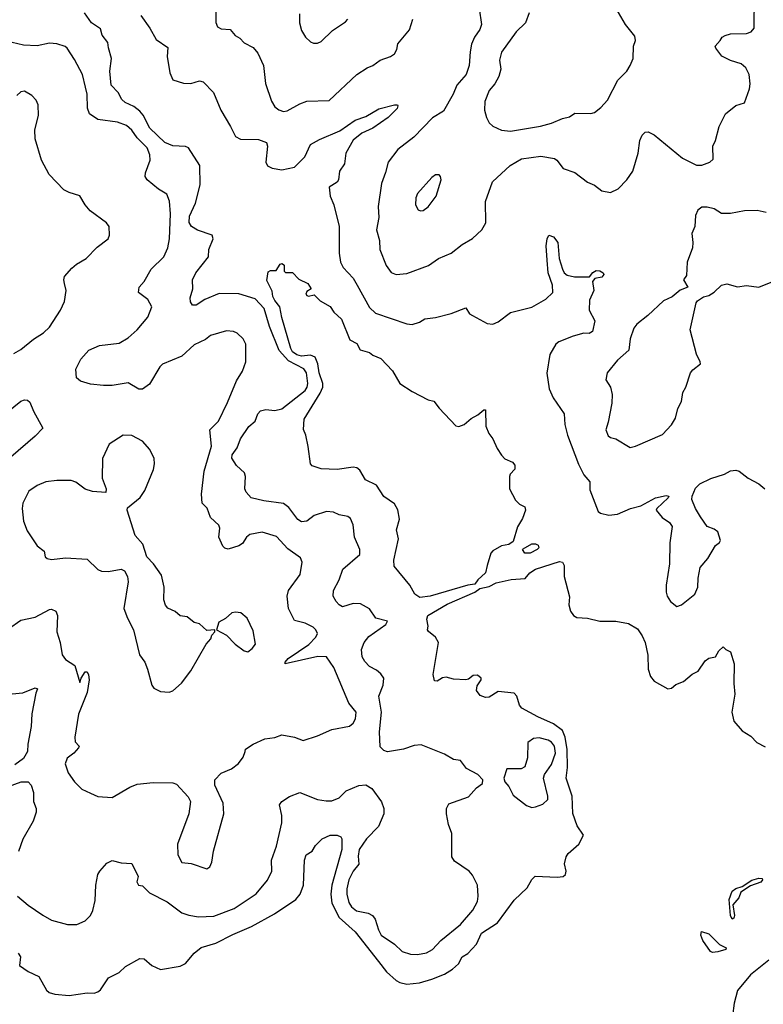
# Model space of a CAD drawing. Extents: x 2133489 to 2292442, y 756223 to 916462.
# Tile 401 of 463: x 2248648 to 2252809, y 879329 to 884842. Entities that reach past the tile are written whole.
import ezdxf

# ---------------------------------------------------------------- set-up
doc = ezdxf.new("R2010")
doc.units = 0

msp = doc.modelspace()

# ---------------------------------------------------------------- linework, layer by layer
at = {"layer": '0CON20XD'}
for points in [[(2251218.5, 884905), (2251231.5, 884815), (2251223.1, 884786.9), (2251193.5, 884745), (2251177.1, 884705), (2251168.1, 884661.9), (2251163.8, 884585), (2251147.3, 884535), (2251093.6, 884475), (2251074.6, 884425), (2251019.8, 884330.2), (2250958, 884292), (2250852.9, 884185), (2250765, 884115.8), (2250709.2, 884045), (2250695.9, 883985.9), (2250673.1, 883925), (2250654.4, 883795.6), (2250656.9, 883735), (2250645.5, 883665.5), (2250661.4, 883605), (2250662.9, 883555), (2250698.1, 883465), (2250727.6, 883427.6), (2250755, 883415.5), (2250815, 883421.4), (2250935, 883466.7), (2250992.5, 883505), (2251063.3, 883535), (2251125, 883582.9), (2251182.4, 883617.6), (2251234.4, 883665.6), (2251255.8, 883704.2), (2251254.5, 883825), (2251293.5, 883935), (2251393.6, 884026.4), (2251455.9, 884064.1), (2251565, 884078.5), (2251640, 884065), (2251654.2, 884055), (2251689.1, 884009.1), (2251755, 883987.1), (2251825, 883932.5), (2251865, 883915.8), (2251905, 883884.2), (2251955, 883874), (2251996.7, 883895), (2252045, 883945.7), (2252078.8, 883995), (2252108.9, 884095), (2252118.9, 884165), (2252130.8, 884195), (2252148.3, 884211.7), (2252165, 884214.3), (2252198, 884198), (2252357.7, 884067.7), (2252435, 884027.5), (2252465, 884027.5), (2252510, 884045), (2252528.3, 884061.7), (2252527.5, 884135), (2252542.5, 884165), (2252562.5, 884245), (2252597.5, 884315), (2252655, 884362.5), (2252703.9, 884376.1), (2252733.1, 884455), (2252736.4, 884483.6), (2252730, 884535), (2252712.6, 884572.6), (2252685, 884595.5), (2252625, 884613.6), (2252577.7, 884637.7), (2252543, 884683), (2252540, 884695), (2252568.8, 884725), (2252578.8, 884745), (2252595.5, 884754.5), (2252625, 884762.5), (2252715.3, 884764.7), (2252742, 884775), (2252758.6, 884795), (2252760, 884975)], [(2251498.9, 884881.1), (2251478.6, 884825), (2251425.7, 884775), (2251345, 884660), (2251333.1, 884615), (2251340.5, 884565), (2251329.6, 884525), (2251306.3, 884483.6), (2251274.5, 884445), (2251250.5, 884385), (2251249.5, 884335), (2251260.9, 884295), (2251275.6, 884265), (2251295, 884245.7), (2251343.8, 884223.8), (2251395, 884217.5), (2251562.9, 884247.1), (2251625, 884263.6), (2251685, 884288.9), (2251725, 884298.1), (2251755, 884319.2), (2251843.6, 884316.4), (2251865, 884323.3), (2251899.7, 884350.3), (2251937.9, 884392.1), (2251995, 884503.3), (2252045.5, 884554.5), (2252064.2, 884585), (2252081.4, 884625), (2252083.1, 884695), (2252094.5, 884725), (2252089.6, 884749.6), (2252038, 884815), (2251946, 884975)], [(2248635, 879933.5), (2248695, 879883.1), (2248777.3, 879827.3), (2248825, 879798.9), (2248915, 879775.6), (2248967.5, 879775), (2249015, 879796.7), (2249044, 879826), (2249056.9, 879853.1), (2249070.4, 879910.4), (2249073.5, 879995), (2249085.8, 880055), (2249096, 880075), (2249135, 880118.8), (2249165, 880133.8), (2249215, 880121.2), (2249275, 880116.2), (2249310.5, 880045), (2249302.5, 880015), (2249313.5, 879995), (2249335, 879991.1), (2249375, 879952.2), (2249472.4, 879902.4), (2249555, 879841.5), (2249595, 879827.3), (2249648, 879818), (2249735, 879822.9), (2249847.5, 879865), (2249972, 879948), (2250035, 880023.8), (2250058.1, 880075), (2250057.5, 880135), (2250084.3, 880215), (2250114.5, 880345.5), (2250115.6, 880385), (2250101.9, 880445), (2250115.4, 880464.6), (2250157.3, 880492.7), (2250215, 880514.5), (2250315, 880475.6), (2250362.7, 880467.3), (2250395, 880468.6), (2250435, 880484.2), (2250475, 880523.3), (2250545, 880553.6), (2250585, 880557.5), (2250617.8, 880537.8), (2250672.6, 880462.6), (2250685.5, 880425.5), (2250685.5, 880395.5), (2250655.4, 880325), (2250589.5, 880255), (2250548.4, 880195), (2250541.3, 880158.7), (2250545.9, 880114.1), (2250514.6, 880075), (2250489.5, 880025), (2250478.9, 879975), (2250479.4, 879945), (2250489.1, 879899.1), (2250505, 879874.4), (2250532.9, 879852.9), (2250598.5, 879838.5), (2250623.1, 879825), (2250637.3, 879805), (2250655.5, 879745), (2250671.5, 879715), (2250745.9, 879665.9), (2250789.2, 879625), (2250835, 879610), (2250875, 879607.3), (2250925, 879616.5), (2250958.6, 879635), (2251005, 879686.7), (2251114.2, 879775.8), (2251183.1, 879855), (2251210, 879905), (2251214, 879935), (2251210, 879995), (2251181.3, 880051.3), (2251163.4, 880073.4), (2251080.6, 880130.6), (2251065.6, 880155), (2251066.2, 880285), (2251048.1, 880335), (2251035.6, 880395), (2251035.8, 880425), (2251049.7, 880450.3), (2251159.2, 880490.8), (2251205, 880541.2), (2251237.5, 880565), (2251240, 880585), (2251212.5, 880615), (2251148.3, 880648.3), (2251115, 880693.3), (2251075, 880698.8), (2251025, 880729.2), (2250895, 880781.1), (2250855, 880777.5), (2250795, 880757.1), (2250706.9, 880743.1), (2250685, 880750), (2250665, 880770.8), (2250660.8, 880855), (2250673.5, 880965), (2250657.3, 881055), (2250682.5, 881115), (2250685.5, 881155), (2250669.5, 881179.5), (2250645, 881200), (2250605, 881220.6), (2250579.1, 881249.1), (2250564.6, 881275), (2250561.1, 881315), (2250575, 881354.5), (2250601.5, 881388.5), (2250696.9, 881455), (2250706.2, 881475), (2250641.6, 881491.6), (2250605, 881542.9), (2250555, 881571.2), (2250515, 881572.9), (2250455, 881554.4), (2250435, 881565.7), (2250418.1, 881585), (2250402.2, 881615), (2250404.4, 881645), (2250435.5, 881705), (2250456.7, 881765), (2250551.7, 881848.3), (2250551.4, 881875), (2250521.8, 881945), (2250513.8, 882013.8), (2250499.4, 882049.4), (2250485, 882060), (2250435, 882069.2), (2250405, 882084.4), (2250365, 882088.2), (2250295, 882066.2), (2250255, 882034.6), (2250225, 882031.2), (2250203.7, 882043.7), (2250155, 882110.9), (2250125, 882133.8), (2250015, 882148.4), (2249944.2, 882165), (2249916, 882196), (2249908, 882215), (2249911.1, 882285), (2249906.2, 882305), (2249860.5, 882345), (2249835, 882387.5), (2249836.4, 882405), (2249865, 882445.6), (2249884.3, 882495.7), (2249930.8, 882565), (2249965.6, 882595), (2249980, 882635), (2249995, 882651.5), (2250025, 882660), (2250075.3, 882654.7), (2250115, 882663.4), (2250244.8, 882765.2), (2250257.3, 882785), (2250261.1, 882805), (2250253.3, 882865), (2250237.3, 882887.3), (2250152.1, 882932.1), (2250100.5, 882990.5), (2250045.3, 883125), (2250015.3, 883225), (2249965, 883279.6), (2249875, 883308), (2249765, 883310), (2249684.2, 883275), (2249635, 883243.5), (2249614.6, 883244.6), (2249603.3, 883263.3), (2249602.3, 883285), (2249616.8, 883335), (2249614.5, 883385), (2249633.8, 883425), (2249704.2, 883515), (2249706.7, 883555), (2249731.5, 883615), (2249724.2, 883635), (2249642.9, 883662.9), (2249609.7, 883685), (2249596.6, 883706.6), (2249598.2, 883741.8), (2249631.5, 883815), (2249657.2, 883917.2), (2249655.9, 884025), (2249592, 884125), (2249575, 884132.9), (2249505, 884136.5), (2249460, 884155), (2249376.2, 884235), (2249338.5, 884308.5), (2249320.7, 884330.7), (2249287.2, 884357.2), (2249238.4, 884378.4), (2249218.9, 884395), (2249199.2, 884435), (2249160.6, 884475), (2249152.1, 884555), (2249161.3, 884625), (2249145.7, 884685.7), (2249141.2, 884715), (2249110, 884755), (2249100.9, 884790.9), (2249049.5, 884825), (2249011.1, 884881.1)], [(2249745.5, 884885.5), (2249746.1, 884826.1), (2249755, 884803.3), (2249775, 884792), (2249825, 884788), (2249854.3, 884754.3), (2249879.4, 884739.4), (2249905, 884712), (2249955, 884686.7), (2249981.2, 884655), (2250012.5, 884585), (2250023.5, 884485), (2250056.3, 884386.3), (2250075.8, 884355), (2250097.4, 884337.4), (2250125, 884328.9), (2250145, 884331.4), (2250215, 884371.1), (2250255, 884385.5), (2250380.3, 884389.7), (2250534, 884535), (2250593, 884573)], [(2250212.9, 884875), (2250214.2, 884825), (2250225, 884782.5), (2250246.7, 884745), (2250275, 884718.8), (2250291.7, 884711.7), (2250315, 884711.2), (2250335, 884721.2), (2250398.9, 884781.1), (2250470.3, 884829.7), (2250484.2, 884845.8)], [(2249326, 884866), (2249375.7, 884795), (2249411.1, 884731.1), (2249476.7, 884686.7), (2249473.9, 884636.1), (2249488, 884545), (2249505.7, 884505.7), (2249565, 884486.9), (2249605.8, 884484.2), (2249655, 884499.2), (2249675, 884493.8), (2249732.9, 884435), (2249773.5, 884335), (2249828.5, 884245), (2249855, 884188.6), (2249883.1, 884173.1), (2249985, 884172.2), (2250030, 884155), (2250034.6, 884134.6), (2250026.2, 884045), (2250035, 884024.6), (2250061.6, 884011.6), (2250115, 884002.2), (2250185, 884015.9), (2250243.2, 884075), (2250275.8, 884144.2), (2250325, 884171.1), (2250440.1, 884219.9), (2250525, 884279.2), (2250585, 884299.5), (2250657.4, 884342.6), (2250745, 884365.6), (2250762.5, 884365), (2250765, 884360), (2250760.8, 884345), (2250710, 884295), (2250623.3, 884235), (2250562.8, 884207.2), (2250515, 884166.9), (2250473.8, 884095), (2250465.5, 884035), (2250437.1, 883995), (2250432.9, 883945), (2250425, 883932.9), (2250380, 883905), (2250384.6, 883854.6), (2250406.5, 883805), (2250436.2, 883685), (2250436.7, 883535), (2250444, 883484), (2250459.1, 883455), (2250513.6, 883395), (2250536.5, 883356.5)], [(2250593, 884573), (2250625, 884586.2), (2250665, 884616.2), (2250723.9, 884636.1), (2250745, 884651.2), (2250759.2, 884675), (2250763.4, 884706.6), (2250829.2, 884785), (2250848.8, 884845)], [(2248585, 881430.8), (2248655, 881480), (2248735, 881495.7), (2248815, 881539.2), (2248825, 881541.2), (2248850.5, 881530.5), (2248860, 881505), (2248856.5, 881415), (2248874.2, 881355), (2248884.8, 881284.8), (2248905, 881258.9), (2248956.5, 881226.5), (2248985, 881130), (2248992, 881155), (2249015, 881191.2), (2249025, 881190), (2249032.9, 881172.9), (2249035.8, 881145), (2249025.6, 881074.4), (2248977.3, 880952.7), (2248955.8, 880825), (2248958.3, 880798.3), (2248980, 880775), (2248977.5, 880765), (2248950.8, 880735), (2248913.2, 880706.8), (2248901.9, 880675), (2248918.6, 880625), (2248955, 880574), (2248995, 880534.2), (2249045, 880510.5), (2249085, 880493.1), (2249165, 880486), (2249265, 880544.3), (2249305, 880560.6), (2249395, 880571.1), (2249505, 880568.6), (2249525, 880561.2), (2249590.5, 880490.5), (2249603.8, 880465), (2249593.9, 880396.1), (2249530.8, 880225), (2249532, 880165), (2249555, 880122.5), (2249607, 880117), (2249695, 880086.7), (2249712.3, 880097.7), (2249722.5, 880125), (2249733, 880187), (2249790.8, 880395), (2249787.5, 880455), (2249740, 880555), (2249740, 880585), (2249775, 880623.8), (2249832.7, 880647.3), (2249872.6, 880677.4), (2249898.3, 880711.7), (2249908.8, 880745), (2249912.3, 880757.7), (2249954.2, 880785.8), (2250020, 880815), (2250075, 880822.5), (2250115, 880836.7), (2250185, 880823.8), (2250235, 880806.2), (2250315, 880831.2), (2250395, 880868), (2250493.9, 880886.1), (2250515, 880903.3), (2250526.4, 880926.4), (2250531.2, 880965), (2250489.2, 881015), (2250405.6, 881215), (2250364.6, 881274.6), (2250316.6, 881276.6), (2250133.8, 881235), (2250133.1, 881245), (2250150, 881265), (2250266.3, 881343.6), (2250306, 881385), (2250314, 881405), (2250305, 881426.2), (2250290.3, 881440.3), (2250245, 881462.5), (2250185, 881478.8), (2250152.1, 881545), (2250145.5, 881614.5), (2250153.1, 881645), (2250216.9, 881735), (2250228.6, 881805), (2250219.7, 881829.7), (2250149.2, 881879.2), (2250085, 881948.6), (2250005, 881971.9), (2249935, 881959.2), (2249918, 881945), (2249895, 881910), (2249875, 881896.2), (2249815, 881876.7), (2249795, 881883.3), (2249784.4, 881894.4), (2249763.1, 881945), (2249767.3, 881995), (2249761.4, 882011.4), (2249715.6, 882055.6), (2249696.6, 882106.6), (2249668.8, 882135), (2249664.4, 882185), (2249680.9, 882315), (2249721.8, 882455), (2249712.5, 882545), (2249760.6, 882595), (2249811.2, 882698.8), (2249860.4, 882819.6), (2249894.2, 882875), (2249914.2, 882925.8), (2249912.9, 883025), (2249899.2, 883055), (2249865, 883087.5), (2249845, 883097.1), (2249805, 883100), (2249715, 883074.2), (2249687.8, 883052.2), (2249625, 883022.5), (2249555, 882957.8), (2249446.2, 882913.8), (2249431.5, 882898.5), (2249375, 882801.9), (2249335, 882773.1), (2249315, 882772.5), (2249255, 882808), (2249165, 882793.8), (2249116.4, 882793.6), (2249045, 882801.2), (2248987.3, 882817.3), (2248966.1, 882836.1), (2248962, 882885), (2248989.5, 882940.5), (2249035, 882991.2), (2249095, 883017.3), (2249205, 883031.2), (2249255, 883061.5), (2249305, 883105.6), (2249365, 883177.5), (2249388.1, 883235), (2249365, 883275.8), (2249312.5, 883315), (2249316.1, 883343.9), (2249343.6, 883376.4), (2249384.2, 883445), (2249454.3, 883515), (2249477.8, 883565), (2249485.6, 883615), (2249491.8, 883755), (2249486.4, 883826.4), (2249471.2, 883865), (2249425, 883892.5), (2249362, 883945), (2249349.2, 883965), (2249351.4, 883985), (2249378.5, 884055), (2249376.5, 884085), (2249361.9, 884125), (2249305, 884181.4), (2249275, 884224.3), (2249245, 884250.6), (2249195, 884268.2), (2249085, 884283.6), (2249039.4, 884315), (2249026.8, 884346.8), (2249024.6, 884424.6), (2249016.5, 884465), (2248999.4, 884535), (2248955, 884620), (2248913.4, 884683.4), (2248902, 884692), (2248855, 884707.5), (2248815, 884710.9), (2248745, 884695.4), (2248668.9, 884698.9), (2248605, 884714.4)], [(2248615, 882974), (2248654.4, 882995.6), (2248725, 883054), (2248781.3, 883088.7), (2248815, 883121.2), (2248876.9, 883215), (2248898.1, 883265), (2248907.1, 883325), (2248898.6, 883365), (2248894.4, 883385), (2248898.6, 883405), (2248939.1, 883450.9), (2248965, 883473.8), (2249020, 883505), (2249081.7, 883568.3), (2249142.5, 883615), (2249150, 883635), (2249148.8, 883685), (2249133.3, 883705), (2249041.3, 883771.3), (2249014, 883805), (2248985, 883856.7), (2248925, 883873.8), (2248895, 883890), (2248812, 883975), (2248770.6, 884055), (2248734.5, 884175), (2248733.3, 884225), (2248752.5, 884305), (2248750.8, 884365), (2248740.9, 884390.9), (2248715, 884418.8), (2248675, 884442), (2248655, 884438), (2248632.1, 884417.9)], [(2250891.7, 883771.7), (2250905, 883774.2), (2250934.2, 883795), (2250979.2, 883855), (2251006, 883945), (2251003.3, 883965), (2250995, 883973.3), (2250975, 883973.3), (2250955, 883958.8), (2250875, 883870), (2250864.4, 883845), (2250862.5, 883805), (2250877.7, 883777.7), (2250891.7, 883771.7)], [(2252825, 883762.9), (2252775, 883774.3), (2252705, 883772.5), (2252625, 883756.7), (2252595, 883756.7), (2252575, 883757.5), (2252535, 883782.5), (2252495, 883792.5), (2252465, 883792.5), (2252442.5, 883775), (2252430, 883745), (2252426.2, 883685), (2252408.6, 883645), (2252416, 883595), (2252414, 883565), (2252384.2, 883485), (2252379.3, 883410.7), (2252363.8, 883385), (2252387.5, 883345), (2252345, 883328), (2252299.5, 883290.5), (2252251.1, 883268.9), (2252163.7, 883186.3), (2252102.4, 883137.6), (2252085.6, 883114.4), (2252064.5, 883055), (2252057.4, 882992.6), (2251993.5, 882935), (2251935.7, 882865), (2251928.8, 882825), (2251954.2, 882785), (2251964.2, 882744.2), (2251961.4, 882695), (2251940.8, 882589.2), (2251928, 882545), (2251941.7, 882511.7), (2251955, 882502), (2251985, 882494.3), (2252065, 882446)], [(2250536.5, 883356.5), (2250605, 883231.4), (2250638.6, 883198.6), (2250815, 883139.4), (2250845, 883135.7), (2250885, 883149.2), (2250915, 883167.1), (2250975, 883174.3), (2251062.7, 883197.3), (2251145, 883228.8), (2251166.1, 883196.1), (2251182.5, 883185), (2251265, 883141.2), (2251295, 883137.5), (2251325, 883150), (2251395, 883202.2), (2251515, 883232.5), (2251591.7, 883278.3), (2251632, 883315), (2251630, 883355), (2251605.8, 883425), (2251599.2, 883495), (2251594.2, 883575.8), (2251600, 883615), (2251610, 883635), (2251635, 883626.7), (2251658.8, 883595), (2251666.2, 883505), (2251685.8, 883445), (2251695.6, 883425.6), (2251712.5, 883412.5), (2251752.7, 883402.7), (2251836.7, 883403.3), (2251855, 883427.5), (2251875, 883438.8), (2251895, 883436.7), (2251912.5, 883425), (2251916.7, 883415), (2251905, 883400), (2251866.4, 883393.6), (2251853.9, 883376.1), (2251860.8, 883325), (2251837.3, 883272.7), (2251834.3, 883215), (2251865.9, 883155.9), (2251854.2, 883095.8), (2251835.7, 883084.3), (2251805, 883087.1), (2251745, 883070), (2251665, 883038.9), (2251647.5, 883025), (2251615, 882966.7), (2251597.7, 882862.3), (2251611.2, 882775), (2251633.8, 882725), (2251695.8, 882635), (2251698.1, 882575), (2251714.5, 882515), (2251775, 882353.8), (2251805, 882293.8), (2251838.6, 882255), (2251839.4, 882209.4), (2251885, 882087.5), (2251898.3, 882078.3), (2251945, 882067.1), (2251993.8, 882073.8), (2252067.1, 882105), (2252125, 882120), (2252206.7, 882165), (2252265, 882177.5), (2252280, 882175), (2252277.5, 882165), (2252214.1, 882105.9), (2252210, 882095), (2252244.1, 882054.1), (2252285, 882027.5), (2252300, 882005), (2252286.4, 881913.6), (2252283.8, 881795), (2252266, 881675), (2252266.1, 881636.1), (2252271.2, 881615), (2252290, 881585), (2252325, 881556.7), (2252352.5, 881565), (2252426, 881625), (2252442.5, 881665), (2252444.2, 881715.8), (2252455.8, 881774.2), (2252499.2, 881825), (2252541.2, 881898.8), (2252565, 881913.8), (2252570, 881925), (2252554.2, 881975), (2252535, 881989.2), (2252495, 882003.8), (2252458.7, 882058.7), (2252429.2, 882105), (2252410, 882155), (2252410.8, 882175), (2252430.2, 882219.8), (2252455, 882242.5), (2252515, 882273.4), (2252592.4, 882297.6), (2252625, 882315.4), (2252655, 882320), (2252675, 882314), (2252724.5, 882274.5), (2252785, 882243.8), (2252818.8, 882215)], [(2250887.6, 881607.6), (2250858.8, 881625), (2250830.8, 881675), (2250742.7, 881782.7), (2250742.5, 881815), (2250768.2, 881935), (2250756.7, 881985), (2250772.8, 882045), (2250765, 882098), (2250745, 882131.1), (2250685, 882172.5), (2250644.1, 882235), (2250583.2, 882265), (2250550.6, 882320.6), (2250535, 882333.7), (2250515, 882336.2), (2250424.1, 882324.1), (2250335, 882326.7), (2250285, 882344), (2250275.6, 882355.6), (2250263.2, 882453.2), (2250250, 882515), (2250236.7, 882546.7), (2250240.6, 882605), (2250328.7, 882751.4), (2250343.7, 882785), (2250344, 882806), (2250323.4, 882865), (2250317.1, 882915), (2250301.9, 882951.9), (2250275, 882964.4), (2250225, 882958.8), (2250198.1, 882965), (2250175, 882982.2), (2250165, 883001.9), (2250114.7, 883175), (2250104.1, 883234.1), (2250075, 883270), (2250065, 883292.5), (2250061.7, 883321.7), (2250031.7, 883381.7), (2250038.8, 883431.2), (2250051.2, 883438.8), (2250082.5, 883437.5), (2250105, 883473.3), (2250116.4, 883476.4), (2250128.3, 883468.3), (2250127.5, 883435), (2250135, 883427.5), (2250175, 883426.7), (2250209.5, 883389.5), (2250261.2, 883365), (2250280, 883335), (2250255, 883320), (2250250, 883305), (2250255, 883297.5), (2250265, 883293.8), (2250295, 883302.5), (2250328.8, 883268.8), (2250385, 883236.2), (2250406.2, 883205), (2250449.2, 883165), (2250495, 883049.2), (2250535, 883030), (2250553.1, 882993.1), (2250605, 882979.2), (2250625, 882963.8), (2250668.8, 882945), (2250735, 882876.2), (2250775.8, 882805), (2250845, 882759.4), (2250934.2, 882714.2), (2250965, 882706.7), (2250995, 882666.7), (2251088.3, 882568.3), (2251105, 882563.8), (2251135, 882576.2), (2251175, 882610), (2251211.2, 882628.8), (2251245, 882656.7), (2251255, 882657.5), (2251256.4, 882566.4), (2251273.8, 882525), (2251296.2, 882495), (2251320.3, 882440.3), (2251344.4, 882404.4), (2251363.6, 882383.6), (2251405, 882364.4), (2251418.3, 882348.3), (2251418.1, 882325), (2251392.7, 882297.3), (2251388.8, 882285), (2251390, 882215), (2251422.1, 882152.1), (2251445, 882130), (2251474, 882114), (2251478.8, 882095), (2251461.2, 882048.8), (2251433.3, 882003.3), (2251408.8, 881921.2), (2251385, 881903.3), (2251345, 881896), (2251295, 881867.5), (2251285.5, 881854.5), (2251263.3, 881786.7), (2251255.5, 881744.5), (2251211.8, 881705), (2251195, 881681.2), (2251155, 881676.4), (2250945, 881613.8), (2250887.6, 881607.6)], [(2252065, 882446), (2252095, 882454), (2252245, 882519.2), (2252295, 882573.3), (2252318.7, 882611.3), (2252331.9, 882665), (2252350.8, 882705), (2252359.1, 882755), (2252375.4, 882785), (2252402.9, 882865), (2252415, 882882), (2252457.5, 882915), (2252457, 882927), (2252435, 882970), (2252400, 883105), (2252433, 883257), (2252441.7, 883268.3), (2252475, 883290), (2252505, 883297.5), (2252535, 883317.5), (2252575, 883356.7), (2252605, 883362.5), (2252665, 883346.2), (2252716.2, 883353.8), (2252785, 883344.3), (2252899.3, 883390.7)], [(2248576.4, 882643.6), (2248655, 882706.7), (2248675, 882713.3), (2248691.7, 882711.7), (2248705, 882700), (2248725, 882650), (2248776.7, 882555), (2248735, 882510), (2248597.9, 882392.1)], [(2249485, 881076.7), (2249505, 881083.3), (2249553.9, 881126.1), (2249605, 881196.7), (2249691.2, 881345), (2249716.7, 881375), (2249722.5, 881395), (2249740, 881415), (2249740, 881425), (2249695, 881422.5), (2249655, 881458.8), (2249625, 881466.7), (2249585, 881497.5), (2249545, 881503.3), (2249518.3, 881528.3), (2249477.7, 881547.7), (2249464.1, 881564.1), (2249453.9, 881593.9), (2249455.8, 881665), (2249440.9, 881730.9), (2249397.1, 881795), (2249360, 881835), (2249336.2, 881905), (2249294.3, 881954.3), (2249248.8, 882095), (2249252, 882108), (2249322.7, 882167.3), (2249347.5, 882205), (2249396.8, 882323.2), (2249402.5, 882355), (2249400, 882385), (2249376.2, 882435), (2249335, 882482), (2249275, 882514.2), (2249226.1, 882516.1), (2249148.8, 882465), (2249111.4, 882385), (2249110, 882275), (2249132.5, 882215), (2249130, 882195), (2249055, 882200), (2249015, 882213.3), (2248962.3, 882252.3), (2248935, 882261.2), (2248855, 882262), (2248795, 882254.2), (2248745, 882234.3), (2248698.7, 882201.3), (2248665.7, 882135), (2248661.1, 882105), (2248669.4, 882035), (2248689.7, 881979.7), (2248745.7, 881895.7), (2248785, 881866.7), (2248791.2, 881835), (2248802.5, 881825), (2248825, 881818.8), (2248905, 881828), (2249025, 881822), (2249085, 881762.9), (2249105, 881754.4), (2249145, 881752.5), (2249215, 881766), (2249235, 881756.7), (2249252, 881725), (2249254.2, 881695), (2249230, 881545), (2249250.8, 881490.8), (2249284, 881425), (2249318.8, 881285), (2249348.8, 881245), (2249363.8, 881205), (2249386.7, 881115), (2249399.3, 881099.3), (2249435, 881081.2), (2249485, 881076.7)], [(2251474.2, 881854.2), (2251462.5, 881875), (2251465, 881880), (2251515, 881907.5), (2251535, 881907.5), (2251549.3, 881899.3), (2251552.5, 881885), (2251543.3, 881875), (2251505, 881854.3), (2251474.2, 881854.2)], [(2248640, 879615), (2248652, 879595), (2248646.7, 879545), (2248695, 879511.4), (2248755, 879483.8), (2248798.2, 879408.2), (2248812.5, 879395), (2248845, 879385.5), (2248925, 879378.5), (2249025, 879392.5), (2249065, 879390.6), (2249085, 879397.5), (2249100.3, 879409.7), (2249145, 879476.7), (2249203.6, 879506.4), (2249239.3, 879540.7), (2249320, 879585), (2249345, 879583.3), (2249387.5, 879545), (2249435, 879524.2), (2249545, 879542), (2249575, 879556.7), (2249624.5, 879615.5), (2249663.1, 879646.9), (2249745, 879671.5), (2249841.4, 879718.6), (2249945.2, 879764.8), (2250074.3, 879835.7), (2250193.8, 879915), (2250217.2, 879945), (2250236.6, 879995), (2250241.2, 880135), (2250250.8, 880165), (2250285, 880186.7), (2250302.6, 880217.4), (2250340, 880255), (2250385.7, 880275.7), (2250425, 880275.8), (2250445.8, 880265.8), (2250451.2, 880255), (2250450.4, 880195), (2250395.2, 879995), (2250388.3, 879945), (2250395.6, 879895), (2250435.7, 879815), (2250526, 879735), (2250655, 879568.8), (2250701, 879511), (2250755, 879462.5), (2250775, 879450.9), (2250815, 879442.1), (2250885, 879449.6), (2250955, 879469.6), (2251025, 879496.9), (2251070.5, 879525), (2251103.1, 879555), (2251124.7, 879595.3), (2251155, 879612.5), (2251204.8, 879665.2), (2251233.3, 879726.7), (2251321.6, 879785), (2251415, 879911.5), (2251488.7, 879981.3), (2251515, 880028), (2251533.1, 880046.9), (2251655, 880040), (2251690, 880045), (2251702.5, 880055), (2251706.2, 880075), (2251696.7, 880115), (2251706.2, 880155), (2251717.3, 880172.7), (2251776.7, 880225), (2251803.3, 880275), (2251767.5, 880327.5), (2251743.8, 880396.2), (2251740.2, 880495), (2251706.8, 880595), (2251713.9, 880655), (2251711, 880755), (2251701, 880825), (2251685, 880862.2), (2251635, 880899.6), (2251548.1, 880938.1), (2251457.8, 880987.8), (2251444.6, 881004.6), (2251430, 881055), (2251415, 881071.1), (2251325, 881080), (2251275, 881047.8), (2251255, 881047.1), (2251225, 881058.8), (2251203.8, 881085), (2251208.3, 881111.7), (2251231.2, 881145), (2251230, 881155), (2251210.9, 881170.9), (2251185, 881170.6), (2251160, 881150), (2251145, 881145.8), (2251075, 881148.8), (2251035, 881160.8), (2251013.2, 881156.8), (2250985, 881138.8), (2250970, 881140), (2250961.9, 881175), (2250991.1, 881355), (2250975, 881384.6), (2250936.4, 881416.4), (2250930, 881425), (2250933, 881447), (2250926.5, 881485), (2250932.1, 881505), (2251041.1, 881568.9), (2251195, 881637.4), (2251223.6, 881656.4), (2251275, 881668.6), (2251315, 881688.8), (2251398, 881708), (2251476.7, 881713.3), (2251502.2, 881745), (2251534.3, 881765), (2251668.8, 881808.8), (2251686, 881805), (2251694.3, 881785), (2251695.7, 881725), (2251725, 881610), (2251721.1, 881565), (2251730.6, 881530.6), (2251747.5, 881505), (2251765, 881494.4), (2251825, 881491.5), (2251895, 881473.6), (2251985, 881474), (2252055, 881461.5), (2252105, 881431.9), (2252131.1, 881391.1), (2252148.5, 881355), (2252163.8, 881283.8), (2252165.5, 881205), (2252177.5, 881165), (2252198.8, 881138.8), (2252275, 881095.6), (2252295, 881098.6), (2252320.7, 881119.3), (2252363.3, 881136.7), (2252411.9, 881178.1), (2252445, 881194), (2252485, 881251.2), (2252505, 881266.2), (2252542.5, 881275), (2252561.2, 881308.8), (2252585, 881330), (2252600, 881315), (2252625, 881303.3), (2252646.9, 881235), (2252644.4, 881125), (2252649.5, 881065), (2252633.8, 880965), (2252645.5, 880915), (2252690.6, 880860.6), (2252739.3, 880829.3), (2252774, 880795), (2252820.2, 880770.2)], [(2249925, 881302.5), (2249949.5, 881320.5), (2249967.5, 881345), (2249955, 881420), (2249921.7, 881491.7), (2249885, 881520), (2249855, 881524.2), (2249835, 881520), (2249800.5, 881489.5), (2249762.3, 881467.7), (2249750, 881425), (2249805, 881396.2), (2249853.8, 881345), (2249905, 881307.5), (2249925, 881302.5)], [(2248605, 881066.7), (2248665, 881073.3), (2248735, 881101.2), (2248748, 881095), (2248738.3, 881071.7), (2248716.2, 880955), (2248712.9, 880885), (2248693.1, 880785), (2248691.2, 880745), (2248670, 880705), (2248621, 880669)], [(2251515, 880431.2), (2251535, 880434), (2251575, 880448.8), (2251603.8, 880475), (2251604, 880495), (2251579.2, 880595), (2251584.3, 880615.7), (2251625, 880672), (2251646.1, 880735), (2251641.6, 880775), (2251625, 880796.4), (2251605, 880808.2), (2251555, 880820.6), (2251523.4, 880816.6), (2251491.2, 880795), (2251490.7, 880709.3), (2251475, 880657.5), (2251453.6, 880646.4), (2251375, 880647.5), (2251357.5, 880595), (2251362.5, 880575), (2251385, 880547.5), (2251410.3, 880500.3), (2251485, 880442), (2251515, 880431.2)], [(2248435, 880494.8), (2248655.2, 880575.2), (2248695, 880575.3), (2248712.2, 880555), (2248724.5, 880515), (2248724.4, 880464.4), (2248739.2, 880425), (2248740, 880405), (2248723.1, 880355), (2248665, 880253.8), (2248640.5, 880185)], [(2252635, 879806.2), (2252625.8, 879825), (2252619.1, 879915), (2252635, 879962.9), (2252655, 879977.1), (2252691.5, 879988.5), (2252745, 880024.3), (2252785, 880034.4), (2252802.5, 880032.5), (2252805.8, 880025), (2252795, 880011.8), (2252738, 879992), (2252683.7, 879956.3), (2252673.3, 879925), (2252639.2, 879885), (2252648.1, 879825), (2252645, 879810), (2252635, 879806.2)], [(2252525, 879619.2), (2252514.4, 879624.4), (2252471.4, 879685), (2252460, 879715), (2252464.2, 879735.8), (2252505, 879723.6), (2252563.6, 879663.6), (2252601.2, 879645), (2252600, 879635), (2252555, 879623.1), (2252525, 879619.2)], [(2252840, 879575), (2252737.1, 879492.9), (2252665.4, 879405), (2252646.9, 879335), (2252636.5, 879263.5)]]:
    msp.add_lwpolyline(points, dxfattribs=at)

doc.saveas('drawing.dxf')
